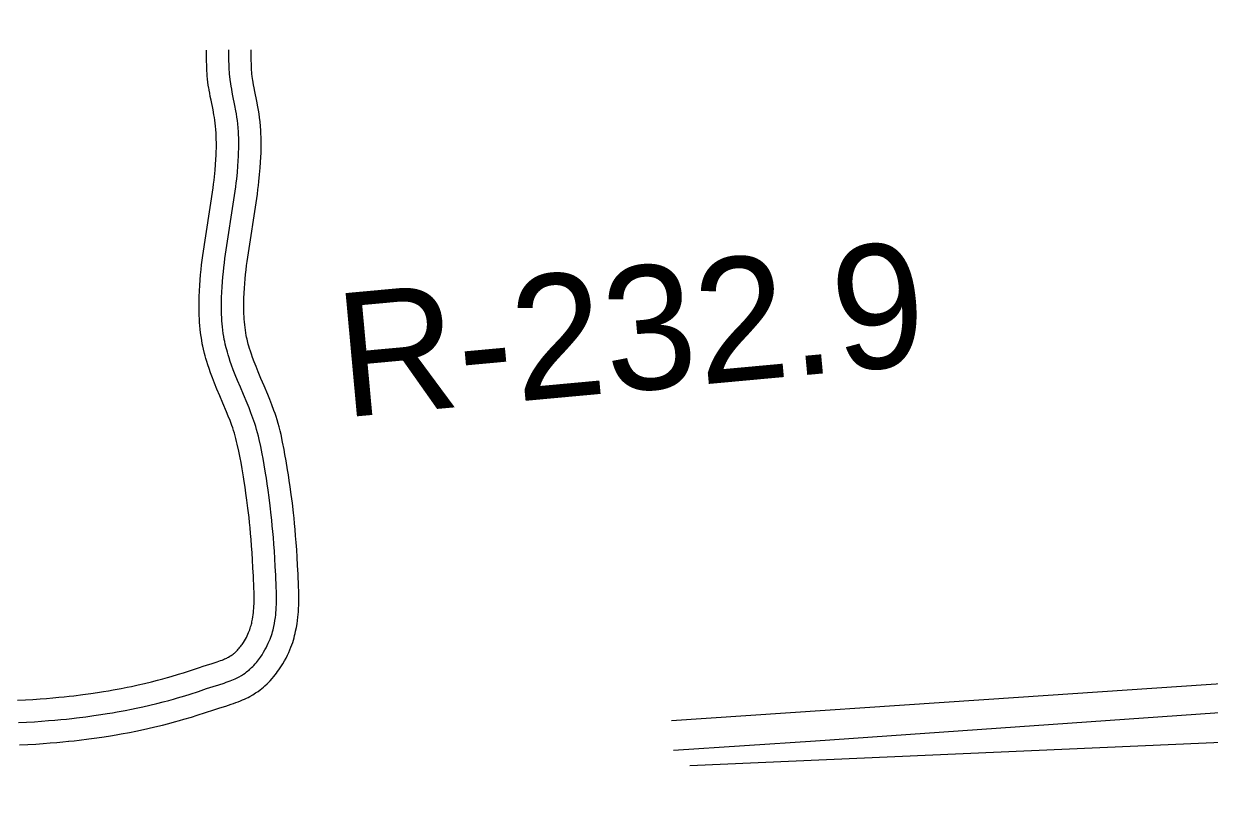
# Model space of a CAD drawing. Extents: x 3313442 to 3351311, y 721974 to 747360.
# Drawn here: x 3325637 to 3326432, y 729117 to 729634 of the extents above; entities that cross this region are included whole.
import ezdxf

# ---------------------------------------------------------------- set-up
doc = ezdxf.new("R2010")
doc.units = 0
for name, color, linetype in [('V-RAIL-TRAK', 7, 'Continuous'), ('V-RIVR-RANG-IDEN', 7, 'Continuous'), ('V-ROAD-CNTR', 7, 'Continuous')]:
    doc.layers.add(name, color=color, linetype=linetype)

msp = doc.modelspace()

# ---------------------------------------------------------------- linework, layer by layer
at = {"layer": 'V-RAIL-TRAK'}
for points in [[(3327502.59, 729265.75), (3327460.03, 729254.08), (3327430.54, 729245.77), (3327412.43, 729241.34), (3327393.34, 729236.78), (3327377.76, 729233.74), (3327355.73, 729231.15), (3327328.65, 729228.16), (3327287.81, 729224.52), (3327202.37, 729218.78), (3327121.84, 729215.27), (3326843.77, 729200.93), (3326713, 729190.48), (3326658.42, 729186.46), (3326461.71, 729173.39), (3326168.19, 729152.8), (3326073.06, 729146.53)], [(3326071.72, 729166.78), (3326304.34, 729182.4), (3326596.04, 729202.16), (3326788.54, 729216.5)]]:
    msp.add_lwpolyline(points, dxfattribs=at)
at = {"layer": 'V-ROAD-CNTR'}
for points in [[(3325761.14, 729591.53), (3325760.69, 729594.56), (3325760.38, 729597.06), (3325760.19, 729598.98), (3325760.06, 729600.48), (3325759.93, 729602.67), (3325759.86, 729604.82), (3325759.77, 729610.63), (3325759.7, 729616.31)], [(3325775.98, 729593.74), (3325775.55, 729596.59), (3325775.29, 729598.73), (3325775.13, 729600.34), (3325775.03, 729601.55), (3325774.92, 729603.37), (3325774.86, 729605.19), (3325774.76, 729610.83), (3325774.7, 729616.47)], [(3325790.81, 729595.95), (3325790.42, 729598.62), (3325790.2, 729600.41), (3325790.06, 729601.71), (3325789.99, 729602.62), (3325789.9, 729604.07), (3325789.85, 729605.55), (3325789.76, 729611.04), (3325789.7, 729616.64)], [(3325788.92, 729295.95), (3325788.56, 729299.53), (3325788.22, 729302.82), (3325787.51, 729309.05), (3325786.83, 729314.47), (3325786.19, 729319.21), (3325785.6, 729323.34), (3325785.05, 729326.95), (3325784.55, 729330.09), (3325783.6, 729335.63), (3325782.86, 729339.75), (3325782.28, 729342.81), (3325781.35, 729347.44), (3325780.39, 729351.99), (3325779.93, 729353.98), (3325779.45, 729355.86), (3325778.94, 729357.7), (3325778.4, 729359.49), (3325777.85, 729361.23), (3325777.28, 729362.94), (3325776.71, 729364.56), (3325775.49, 729367.86), (3325774.29, 729370.95), (3325773.11, 729373.86), (3325770.74, 729379.51), (3325768.61, 729384.53), (3325766.71, 729389.04), (3325765.07, 729393.07), (3325763.65, 729396.67), (3325762.45, 729399.89), (3325761.44, 729402.75), (3325760.59, 729405.3), (3325759.88, 729407.57), (3325759.28, 729409.57), (3325758.79, 729411.35), (3325758.36, 729412.96), (3325757.7, 729415.69), (3325757.23, 729417.81), (3325756.9, 729419.47), (3325756.47, 729421.88), (3325756.11, 729424.31), (3325755.79, 729426.78), (3325755.52, 729429.18), (3325755.3, 729431.54), (3325755.12, 729433.85), (3325754.98, 729436.12), (3325754.87, 729438.35), (3325754.8, 729440.53), (3325754.75, 729442.69), (3325754.73, 729444.79), (3325754.74, 729446.9), (3325754.81, 729450.92), (3325754.96, 729454.84), (3325755.18, 729458.61), (3325755.45, 729462.25), (3325755.75, 729465.75), (3325756.09, 729469.13), (3325756.45, 729472.4), (3325756.83, 729475.54), (3325757.24, 729478.68), (3325764.12, 729523.94), (3325764.46, 729526.54), (3325764.77, 729529.07), (3325765.04, 729531.41), (3325765.49, 729535.84), (3325765.81, 729539.66), (3325766.04, 729542.97), (3325766.19, 729545.85), (3325766.28, 729548.35), (3325766.33, 729550.53), (3325766.35, 729552.42), (3325766.35, 729554.03), (3325766.3, 729556.96), (3325766.23, 729559.1), (3325766.15, 729560.66), (3325766, 729563.07), (3325765.8, 729565.41), (3325765.58, 729567.43), (3325765.32, 729569.33), (3325765.03, 729571.16), (3325764.73, 729572.89), (3325764.07, 729576.37), (3325762.77, 729582.75), (3325762.27, 729585.25), (3325761.84, 729587.51), (3325761.48, 729589.54), (3325761.19, 729591.25)], [(3325803.84, 729297.41), (3325803.49, 729301.04), (3325803.13, 729304.45), (3325802.41, 729310.83), (3325801.71, 729316.4), (3325801.05, 729321.28), (3325800.44, 729325.54), (3325799.87, 729329.27), (3325799.35, 729332.53), (3325798.38, 729338.22), (3325797.61, 729342.48), (3325797, 729345.67), (3325796.05, 729350.45), (3325795.04, 729355.22), (3325794.51, 729357.52), (3325793.94, 729359.73), (3325793.35, 729361.86), (3325792.74, 729363.91), (3325792.11, 729365.89), (3325791.47, 729367.79), (3325790.83, 729369.63), (3325789.52, 729373.18), (3325788.23, 729376.49), (3325786.98, 729379.58), (3325784.56, 729385.34), (3325782.42, 729390.38), (3325780.57, 729394.78), (3325778.99, 729398.64), (3325777.66, 729402.03), (3325776.55, 729405.01), (3325775.63, 729407.63), (3325774.86, 729409.93), (3325774.22, 729411.95), (3325773.7, 729413.72), (3325773.26, 729415.28), (3325772.9, 729416.65), (3325772.31, 729419.06), (3325771.92, 729420.88), (3325771.64, 729422.25), (3325771.28, 729424.31), (3325770.96, 729426.38), (3325770.68, 729428.56), (3325770.45, 729430.71), (3325770.25, 729432.82), (3325770.09, 729434.9), (3325769.96, 729436.95), (3325769.86, 729438.97), (3325769.79, 729440.96), (3325769.75, 729442.92), (3325769.73, 729444.85), (3325769.74, 729446.75), (3325769.81, 729450.49), (3325769.95, 729454.12), (3325770.15, 729457.64), (3325770.4, 729461.05), (3325770.69, 729464.35), (3325771.01, 729467.56), (3325771.35, 729470.66), (3325771.72, 729473.67), (3325772.09, 729476.59), (3325778.98, 729521.84), (3325779.34, 729524.67), (3325779.67, 729527.32), (3325779.95, 729529.8), (3325780.42, 729534.45), (3325780.77, 729538.51), (3325781.01, 729542.07), (3325781.17, 729545.18), (3325781.27, 729547.89), (3325781.33, 729550.27), (3325781.35, 729552.35), (3325781.35, 729554.17), (3325781.3, 729557.34), (3325781.22, 729559.73), (3325781.13, 729561.51), (3325780.96, 729564.19), (3325780.73, 729566.86), (3325780.47, 729569.26), (3325780.16, 729571.5), (3325779.83, 729573.61), (3325779.49, 729575.57), (3325778.79, 729579.26), (3325777.48, 729585.71), (3325776.99, 729588.14), (3325776.59, 729590.26), (3325776.25, 729592.11), (3325775.98, 729593.74)], [(3325818.77, 729298.88), (3325818.41, 729302.56), (3325818.04, 729306.08), (3325817.3, 729312.6), (3325816.58, 729318.34), (3325815.91, 729323.36), (3325815.27, 729327.75), (3325814.69, 729331.59), (3325814.15, 729334.97), (3325813.15, 729340.82), (3325812.35, 729345.22), (3325811.72, 729348.54), (3325810.74, 729353.47), (3325809.69, 729358.46), (3325809.09, 729361.06), (3325808.44, 729363.6), (3325807.76, 729366.02), (3325807.07, 729368.33), (3325806.37, 729370.54), (3325805.66, 729372.65), (3325804.94, 729374.71), (3325803.54, 729378.5), (3325802.17, 729382.03), (3325800.85, 729385.29), (3325798.38, 729391.18), (3325796.24, 729396.22), (3325794.43, 729400.53), (3325792.92, 729404.22), (3325791.67, 729407.39), (3325790.65, 729410.13), (3325789.81, 729412.5), (3325789.13, 729414.56), (3325788.57, 729416.33), (3325788.11, 729417.87), (3325787.73, 729419.22), (3325787.44, 729420.34), (3325786.93, 729422.43), (3325786.6, 729423.95), (3325786.38, 729425.02), (3325786.08, 729426.74), (3325785.82, 729428.46), (3325785.58, 729430.34), (3325785.37, 729432.23), (3325785.2, 729434.1), (3325785.05, 729435.95), (3325784.94, 729437.78), (3325784.85, 729439.59), (3325784.79, 729441.38), (3325784.75, 729443.15), (3325784.73, 729444.9), (3325784.74, 729446.59), (3325784.8, 729450.06), (3325784.93, 729453.4), (3325785.12, 729456.66), (3325785.35, 729459.85), (3325785.62, 729462.96), (3325785.92, 729465.98), (3325786.25, 729468.93), (3325786.6, 729471.81), (3325786.95, 729474.5), (3325793.83, 729519.75), (3325794.23, 729522.79), (3325794.56, 729525.56), (3325794.86, 729528.19), (3325795.36, 729533.05), (3325795.72, 729537.37), (3325795.98, 729541.17), (3325796.16, 729544.5), (3325796.27, 729547.44), (3325796.33, 729550.01), (3325796.35, 729552.28), (3325796.35, 729554.3), (3325796.29, 729557.73), (3325796.2, 729560.35), (3325796.1, 729562.37), (3325795.91, 729565.3), (3325795.66, 729568.31), (3325795.36, 729571.09), (3325795, 729573.68), (3325794.63, 729576.05), (3325794.25, 729578.26), (3325793.51, 729582.16), (3325792.18, 729588.68), (3325791.71, 729591.02), (3325791.34, 729593), (3325791.03, 729594.69), (3325790.77, 729596.23)], [(3325665.74, 729167.74), (3325669.26, 729168.12), (3325672.56, 729168.49), (3325678.74, 729169.26), (3325684.14, 729170), (3325688.86, 729170.69), (3325692.98, 729171.34), (3325696.58, 729171.94), (3325699.73, 729172.48), (3325705.23, 729173.5), (3325709.35, 729174.31), (3325712.43, 729174.94), (3325717.04, 729175.94), (3325721.64, 729176.98), (3325726.48, 729178.16), (3325730.69, 729179.24), (3325734.36, 729180.22), (3325737.55, 729181.11), (3325740.34, 729181.92), (3325745.21, 729183.38), (3325748.85, 729184.51), (3325754.32, 729186.28), (3325759.79, 729188.13), (3325762.05, 729188.88), (3325764.16, 729189.54), (3325768.08, 729190.76), (3325771.48, 729191.84), (3325772.95, 729192.34), (3325774.31, 729192.83), (3325775.59, 729193.31), (3325776.77, 729193.78), (3325777.88, 729194.25), (3325778.91, 729194.71), (3325779.86, 729195.16), (3325780.76, 729195.61), (3325781.59, 729196.05), (3325783.13, 729196.93), (3325784.46, 729197.76), (3325785.61, 729198.55), (3325786.61, 729199.28), (3325787.47, 729199.95), (3325788.22, 729200.57), (3325788.87, 729201.14), (3325790, 729202.18), (3325790.83, 729203.01), (3325791.45, 729203.66), (3325792.37, 729204.67), (3325793.27, 729205.75), (3325793.98, 729206.63), (3325794.64, 729207.49), (3325795.28, 729208.35), (3325795.88, 729209.19), (3325797.01, 729210.85), (3325798.02, 729212.47), (3325798.94, 729214.04), (3325799.77, 729215.57), (3325800.51, 729217.06), (3325801.18, 729218.5), (3325801.79, 729219.9), (3325802.33, 729221.26), (3325802.82, 729222.58), (3325803.26, 729223.86), (3325803.65, 729225.1), (3325804.01, 729226.31), (3325804.32, 729227.48), (3325804.6, 729228.62), (3325804.86, 729229.72), (3325805.29, 729231.86), (3325805.63, 729233.87), (3325805.9, 729235.76), (3325806.11, 729237.53), (3325806.27, 729239.2), (3325806.39, 729240.76), (3325806.48, 729242.22), (3325806.59, 729244.98), (3325806.63, 729247.39), (3325806.63, 729249.5), (3325806.57, 729253.2), (3325806.49, 729255.97), (3325806.13, 729264.29), (3325805.85, 729269.97), (3325805.55, 729275.31), (3325805.23, 729280.31), (3325804.9, 729285.01), (3325804.55, 729289.41), (3325804.2, 729293.54), (3325803.84, 729297.41)], [(3325667.34, 729152.82), (3325670.91, 729153.21), (3325674.33, 729153.6), (3325680.67, 729154.38), (3325686.24, 729155.14), (3325691.11, 729155.86), (3325695.37, 729156.53), (3325699.1, 729157.15), (3325702.38, 729157.72), (3325708.04, 729158.76), (3325712.3, 729159.6), (3325715.52, 729160.26), (3325720.29, 729161.29), (3325725.07, 729162.38), (3325730.11, 729163.6), (3325734.5, 729164.73), (3325738.32, 729165.76), (3325741.65, 729166.68), (3325744.57, 729167.53), (3325749.59, 729169.03), (3325753.39, 729170.21), (3325759.02, 729172.04), (3325764.56, 729173.9), (3325766.68, 729174.61), (3325768.63, 729175.23), (3325772.57, 729176.44), (3325776.17, 729177.59), (3325777.88, 729178.17), (3325779.48, 729178.74), (3325781.02, 729179.32), (3325782.48, 729179.91), (3325783.87, 729180.5), (3325785.2, 729181.09), (3325786.44, 729181.68), (3325787.62, 729182.27), (3325788.81, 729182.9), (3325790.83, 729184.05), (3325792.66, 729185.2), (3325794.27, 729186.29), (3325795.66, 729187.31), (3325796.87, 729188.26), (3325797.93, 729189.13), (3325798.89, 729189.97), (3325800.38, 729191.35), (3325801.55, 729192.51), (3325802.45, 729193.45), (3325803.68, 729194.82), (3325804.87, 729196.23), (3325805.78, 729197.37), (3325806.6, 729198.44), (3325807.4, 729199.51), (3325808.19, 729200.62), (3325809.57, 729202.66), (3325810.85, 729204.7), (3325812.02, 729206.69), (3325813.07, 729208.63), (3325814.02, 729210.52), (3325814.87, 729212.36), (3325815.64, 729214.15), (3325816.33, 729215.87), (3325816.95, 729217.55), (3325817.51, 729219.16), (3325818, 729220.73), (3325818.45, 729222.25), (3325818.84, 729223.71), (3325819.19, 729225.13), (3325819.52, 729226.55), (3325820.04, 729229.11), (3325820.45, 729231.56), (3325820.78, 729233.83), (3325821.02, 729235.94), (3325821.21, 729237.9), (3325821.35, 729239.73), (3325821.46, 729241.47), (3325821.58, 729244.54), (3325821.63, 729247.25), (3325821.63, 729249.62), (3325821.57, 729253.55), (3325821.48, 729256.53), (3325821.11, 729264.98), (3325820.83, 729270.76), (3325820.53, 729276.21), (3325820.2, 729281.32), (3325819.86, 729286.13), (3325819.5, 729290.63), (3325819.14, 729294.87), (3325818.78, 729298.79)], [(3325664.13, 729182.65), (3325667.61, 729183.03), (3325670.79, 729183.39), (3325676.8, 729184.13), (3325682.04, 729184.85), (3325686.6, 729185.52), (3325690.59, 729186.15), (3325694.07, 729186.72), (3325697.09, 729187.25), (3325702.43, 729188.23), (3325706.39, 729189.01), (3325709.34, 729189.62), (3325713.79, 729190.58), (3325718.21, 729191.59), (3325722.86, 729192.71), (3325726.88, 729193.74), (3325730.39, 729194.69), (3325733.45, 729195.54), (3325736.11, 729196.31), (3325740.82, 729197.72), (3325744.31, 729198.81), (3325749.61, 729200.52), (3325755.03, 729202.35), (3325757.42, 729203.14), (3325759.68, 729203.86), (3325763.59, 729205.07), (3325766.78, 729206.09), (3325768.01, 729206.5), (3325769.15, 729206.91), (3325770.16, 729207.29), (3325771.07, 729207.65), (3325771.88, 729208), (3325772.62, 729208.33), (3325773.29, 729208.64), (3325773.89, 729208.95), (3325774.37, 729209.2), (3325775.43, 729209.81), (3325776.26, 729210.32), (3325776.95, 729210.8), (3325777.56, 729211.24), (3325778.08, 729211.64), (3325778.52, 729212.01), (3325778.85, 729212.3), (3325779.61, 729213.01), (3325780.11, 729213.5), (3325780.45, 729213.86), (3325781.06, 729214.53), (3325781.68, 729215.27), (3325782.17, 729215.89), (3325782.68, 729216.55), (3325783.16, 729217.19), (3325783.57, 729217.76), (3325784.44, 729219.05), (3325785.19, 729220.25), (3325785.86, 729221.39), (3325786.47, 729222.51), (3325787.01, 729223.59), (3325787.49, 729224.63), (3325787.93, 729225.65), (3325788.33, 729226.64), (3325788.69, 729227.61), (3325789.01, 729228.56), (3325789.3, 729229.47), (3325789.56, 729230.37), (3325789.8, 729231.25), (3325790.02, 729232.11), (3325790.19, 729232.89), (3325790.54, 729234.6), (3325790.81, 729236.18), (3325791.02, 729237.68), (3325791.19, 729239.12), (3325791.32, 729240.49), (3325791.42, 729241.79), (3325791.49, 729242.98), (3325791.59, 729245.41), (3325791.63, 729247.53), (3325791.63, 729249.39), (3325791.58, 729252.84), (3325791.5, 729255.42), (3325791.14, 729263.61), (3325790.87, 729269.19), (3325790.58, 729274.41), (3325790.27, 729279.3), (3325789.94, 729283.89), (3325789.6, 729288.19), (3325789.26, 729292.22), (3325788.91, 729296.04)], [(3327235.05, 729186.79), (3326083.83, 729136.44)], [(3325632.82, 729180.33), (3325638.22, 729180.6), (3325643.29, 729180.91), (3325648.03, 729181.24), (3325652.48, 729181.58), (3325656.64, 729181.93), (3325660.54, 729182.29), (3325664.24, 729182.66)], [(3325633.51, 729165.34), (3325639.05, 729165.63), (3325644.25, 729165.94), (3325649.12, 729166.27), (3325653.69, 729166.63), (3325657.97, 729166.99), (3325661.98, 729167.36), (3325665.74, 729167.74)], [(3325634.21, 729150.36), (3325639.89, 729150.65), (3325645.21, 729150.97), (3325650.21, 729151.31), (3325654.9, 729151.67), (3325659.3, 729152.05), (3325663.42, 729152.43), (3325667.23, 729152.81)]]:
    msp.add_lwpolyline(points, dxfattribs=at)
msp.add_spline([(3326478.04, 730210.35), (3326482.35, 730403.29), (3326476.58, 730549.39), (3326473.61, 730637.71), (3326464.08, 730712.16), (3326370.96, 730713.71), (3326297.71, 730698.23), (3326169.71, 730725.9), (3326116.45, 730727.88), (3325982.64, 730689.67), (3325835.77, 730656.61), (3325666.24, 730661.4), (3325490.23, 730637.83), (3325403.5, 730634.84), (3325340.74, 730586.21), (3325201.43, 730523.99), (3325133.39, 730524.77), (3325012.9, 730513.46), (3324963.14, 730471.34), (3324981.93, 730365.88), (3324989.76, 730188.11), (3325009.72, 730055.84), (3325043.42, 729962.4), (3324997.98, 729812.51), (3325023.28, 729696.25), (3325064.51, 729608.4), (3325131.37, 729516.61), (3325150.36, 729377.77), (3325146.87, 729245.63), (3325126.45, 729132.53), (3325181.34, 729069.88), (3325338.87, 729062.31), (3325343.56, 728961.08), (3325372.85, 728878.06), (3325434.63, 728797.89), (3325537.34, 728748.77), (3325622.45, 728705.03), (3325714.6, 728675.45), (3325802.67, 728663.42), (3325976.26, 728695.07), (3326194.29, 728726.31), (3326466.63, 728765.32), (3326625.11, 728781.99), (3326781.78, 728849.74), (3326900.23, 728862.4), (3326981.75, 728872.83), (3327122.94, 728906.43), (3327349.99, 728934.63), (3327499.05, 728974.33), (3327515.65, 728986.69), (3327498, 729057.12), (3327490.77, 729119.3), (3327510.96, 729180.47), (3327588.76, 729283.84), (3327686.92, 729357.21), (3327753.03, 729377.43), (3327803.43, 729380.44), (3327847.87, 729388.87), (3327934.83, 729389.79), (3328039.14, 729390.23), (3328120.59, 729395.25), (3328249.21, 729403.96), (3328319.73, 729407.13), (3328384.24, 729401.49), (3328424.57, 729387.35), (3328470.08, 729368.59), (3328549.26, 729327.46), (3328661.09, 729275.68), (3328877.57, 729175.26), (3328980.19, 729125.77), (3329049.22, 729101.24), (3329067.8, 729104.63), (3329088.99, 729118.36), (3329113.61, 729147.02), (3329153.45, 729227.36), (3329182.49, 729301.19), (3329201.64, 729378.5), (3329199.66, 729471.18), (3329192.73, 729551.54), (3329166.92, 729646.66), (3329121.79, 729727.55), (3329091.49, 729778.71), (3329016.19, 729835.66), (3328941.73, 729880.13), (3328875.38, 729924.2), (3328789.67, 729967.9), (3328700.81, 730000.01), (3328643.56, 730009.51), (3328577.01, 730014.29), (3328435.19, 729993.91), (3328288.99, 729968.49), (3328169.46, 729944.48), (3328087.81, 729917.23), (3328042.9, 729880.41), (3327999.54, 729814.48), (3327967.22, 729727.08), (3328009.37, 729621.12)], degree=3, dxfattribs=at)

# ---------------------------------------------------------------- texts
at = {"layer": 'V-RIVR-RANG-IDEN'}
msp.add_text('R-232.9', height=83, rotation=5.25634, dxfattribs=at).set_placement((3325851.56, 729369.92))

doc.saveas('drawing.dxf')
